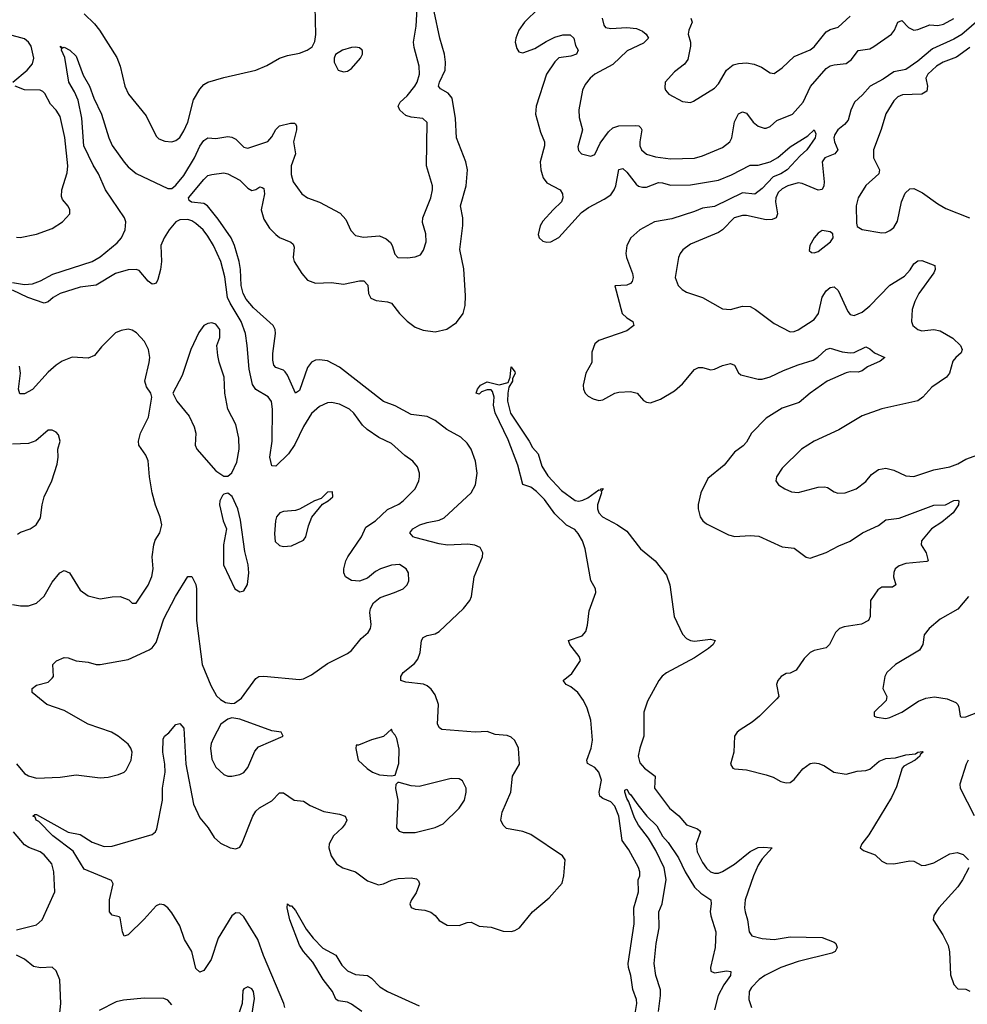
# Model space of a CAD drawing. Header units: inches. Extents: x 1694797 to 1849917, y 907313 to 1017959.
# Tile 392 of 656: x 1742886 to 1747638, y 972366 to 977303. Entities that reach past the tile are written whole.
import ezdxf

# ---------------------------------------------------------------- set-up
doc = ezdxf.new("R2010")
doc.units = ezdxf.units.IN
doc.header["$MEASUREMENT"] = 0
doc.layers.add('B7947', color=7, linetype='Continuous')

msp = doc.modelspace()

# ---------------------------------------------------------------- linework, layer by layer
at = {"layer": 'B7947', "color": 5}
for points, elevation in [([(1742850, 975984.9), (1742910, 975974.9), (1742950, 975979.1), (1742990, 975993.4), (1743052.6, 976027.4), (1743250, 976090.6), (1743290, 976114.8), (1743375.4, 976184.6), (1743397, 976210), (1743415.6, 976250), (1743418.4, 976290), (1743411.3, 976310), (1743316.8, 976450), (1743281.2, 976530), (1743254.4, 976574.4), (1743207.5, 976670), (1743197.3, 976810), (1743179.1, 976899.1), (1743162.1, 976942.1), (1743133.3, 976990), (1743113.1, 977113.1), (1743096.2, 977150), (1743098.6, 977158.6), (1743090, 977171), (1743102, 977162), (1743110, 977165.5), (1743138.4, 977150), (1743170, 977119.5), (1743205.2, 977025.2), (1743236.9, 976970), (1743258.3, 976910), (1743296.8, 976830), (1743333.9, 976710), (1743350, 976671.7), (1743410, 976588.6), (1743430, 976565.4), (1743470, 976531.6), (1743630, 976456.9), (1743650, 976457.3), (1743670, 976472.9), (1743710, 976522.4), (1743763.6, 976610), (1743790, 976669.1), (1743810, 976697.2), (1743830, 976711.2), (1743870, 976708), (1743930, 976717.1), (1743950, 976714.3), (1743970, 976703.6), (1744010, 976663.1), (1744030, 976659.6), (1744130, 976693.1), (1744150, 976714.9), (1744170, 976751.7), (1744189.4, 976770.6), (1744244.6, 976784.6), (1744264.2, 976784.2), (1744270, 976781.6), (1744275, 976770), (1744275.1, 976750), (1744259.5, 976690), (1744270.2, 976630), (1744247.9, 976570), (1744247.4, 976527.4), (1744257, 976490), (1744302, 976430), (1744330.3, 976410.3), (1744390, 976388.4), (1744493.2, 976333.2), (1744522, 976302), (1744546.7, 976246.7), (1744570, 976221.6), (1744610, 976212), (1744690, 976218.9), (1744723.6, 976203.6), (1744745.1, 976185.1), (1744754.9, 976170), (1744767.5, 976127.5), (1744782.8, 976110), (1744831.2, 976108.8), (1744870, 976114.4), (1744895.4, 976124.6), (1744912, 976148), (1744924.4, 976190), (1744923.5, 976230), (1744906.5, 976286.5), (1744908, 976310), (1744948.5, 976410), (1744956.8, 976450), (1744955.6, 976470), (1744925.7, 976570), (1744930, 976788), (1744907.3, 976807.3), (1744850, 976814.7), (1744823.4, 976823.4), (1744791.9, 976850), (1744784.5, 976870), (1744794.5, 976890), (1744830, 976922), (1744867.4, 976970), (1744879.5, 976990), (1744891.4, 977030), (1744888.9, 977070), (1744863.9, 977163.9), (1744861.1, 977190), (1744873.7, 977270), (1744880.7, 977390)], 640), ([(1744215.4, 972350), (1744211.3, 972370), (1744108.8, 972610), (1744080.2, 972690), (1744010, 972804.4), (1743990, 972822.6), (1743970, 972824), (1743950, 972809.6), (1743882.5, 972697.5), (1743846.9, 972590), (1743810, 972535.6), (1743790, 972526.6), (1743770, 972546), (1743749.8, 972630), (1743713.6, 972690), (1743690, 972758.7), (1743650, 972825.1), (1743630, 972849.6), (1743610, 972864.2), (1743590, 972868.2), (1743570, 972860.4), (1743510, 972792.6), (1743430, 972713.6), (1743410, 972707.3), (1743401.7, 972730), (1743390, 972799), (1743385.1, 972805.1), (1743350, 972812.3), (1743336.2, 972830), (1743336.2, 972890), (1743355.8, 972970), (1743347.1, 972987.1), (1743210, 973043.2), (1743154.1, 973134.1), (1743053, 973210), (1742983, 973283), (1742969.8, 973290), (1742963.5, 973303.5), (1742952.7, 973310), (1742962, 973318), (1742970, 973318), (1743129.6, 973229.6), (1743190, 973217.6), (1743250, 973178.5), (1743310, 973156.9), (1743350, 973158.2), (1743550, 973216.9), (1743566.9, 973230), (1743573.5, 973246.5), (1743602.6, 973390), (1743601.8, 973450), (1743616.4, 973530), (1743614.5, 973570), (1743603.5, 973630), (1743605.3, 973694.7), (1743612.7, 973710), (1743633.6, 973726.4), (1743670, 973768.4), (1743690, 973773.1), (1743710.2, 973750), (1743719.8, 973570), (1743758.4, 973370), (1743790, 973301.3), (1743831, 973251), (1743861.5, 973201.5), (1743893.9, 973173.9), (1743942, 973150), (1743970, 973145.5), (1743990, 973154), (1744000.4, 973170), (1744055.2, 973310), (1744070, 973334.5), (1744088.7, 973351.3), (1744150, 973386.4), (1744190, 973426.9), (1744210, 973426.4), (1744262.4, 973390), (1744310, 973384.7), (1744342.7, 973362.7), (1744411.9, 973331.9), (1744490, 973319.8), (1744519.3, 973310), (1744526.7, 973290), (1744517.7, 973270), (1744503.8, 973250), (1744459.7, 973210), (1744438.5, 973170), (1744436.9, 973150), (1744447.6, 973110), (1744474.4, 973070), (1744507.3, 973050), (1744570, 973030.3), (1744630, 972984.9), (1744685.7, 972965.7), (1744710, 972969.1), (1744751.5, 972988.5), (1744783.4, 972996.6), (1744850, 973000.2), (1744875.5, 972995.5), (1744885.8, 972985.8), (1744891.3, 972970), (1744874.7, 972925.3), (1744850.4, 972890), (1744843.1, 972870), (1744850, 972851), (1744870, 972843.1), (1744918, 972838), (1744948.5, 972828.5), (1744970, 972810.7), (1744990, 972785.5), (1745030, 972763.1), (1745090, 972761.1), (1745130, 972776.4), (1745150, 972777.1), (1745190, 972758), (1745250, 972752.7), (1745310, 972732.7), (1745350, 972730.4), (1745370, 972735.5), (1745392, 972750), (1745458.4, 972830), (1745540.8, 972899.2), (1745605.9, 972974.1), (1745614.7, 973010), (1745621.6, 973090), (1745607.6, 973110), (1745450, 973217.3), (1745410, 973232.4), (1745327.9, 973247.9), (1745310, 973264.5), (1745299.8, 973290), (1745306.2, 973330), (1745349, 973430), (1745357.5, 973510), (1745392.8, 973570), (1745387.1, 973650), (1745368.8, 973688.8), (1745350, 973704.7), (1745330, 973713.5), (1745270, 973719.2), (1745230, 973733.1), (1745170, 973729.8), (1745003.9, 973743.9), (1744992.1, 973752.1), (1744982, 973770), (1744985.9, 973870), (1744970, 973917.7), (1744950, 973946.4), (1744930, 973963.5), (1744910.6, 973970.6), (1744822, 973982), (1744797.2, 973990), (1744797.6, 974010), (1744809.7, 974030), (1744865.4, 974074.6), (1744882.8, 974097.2), (1744894.5, 974130), (1744901.4, 974190), (1744910, 974204.9), (1744930, 974215.8), (1744970, 974223.6), (1744990, 974236), (1745111.5, 974350), (1745143, 974390), (1745151.1, 974410), (1745165.1, 974510), (1745207.3, 974610), (1745208.3, 974630), (1745196.1, 974656.1), (1745168.8, 974668.8), (1745133.1, 974673.1), (1745031.4, 974668.6), (1744990, 974674.3), (1744867.1, 974707.1), (1744859.6, 974710), (1744842.4, 974730), (1744857.7, 974750), (1744893, 974770), (1744930, 974782.5), (1744990, 974793.5), (1745014.7, 974805.3), (1745150.8, 974930), (1745172.7, 974970), (1745179.8, 975030), (1745171.4, 975090), (1745149.9, 975149.9), (1745130, 975179.8), (1745097.7, 975210), (1745028.6, 975248.6), (1744970, 975293.5), (1744930, 975312.9), (1744850, 975323.2), (1744770, 975367.4), (1744710, 975389.2), (1744490, 975561.1), (1744430, 975592.2), (1744390, 975598.1), (1744370, 975596), (1744350, 975586.2), (1744330, 975558.3), (1744290, 975444.4), (1744270, 975429.7), (1744230, 975521), (1744217.9, 975537.9), (1744210, 975545.8), (1744170, 975558.7), (1744161.1, 975570), (1744155.6, 975595.6), (1744155.3, 975630), (1744169.1, 975730), (1744166.8, 975750), (1744157.3, 975770), (1744058.3, 975858.3), (1744022.5, 975902.5), (1744007.1, 975930), (1743996.8, 975970), (1743993.8, 976050), (1743987.3, 976090), (1743964, 976170), (1743946.4, 976210), (1743882.5, 976302.5), (1743829, 976369), (1743810, 976381.3), (1743748.6, 976388.6), (1743736.2, 976396.2), (1743733.6, 976410), (1743810, 976501.5), (1743830, 976521), (1743850, 976526.3), (1743910, 976535.9), (1743930, 976530.8), (1743990, 976498.1), (1744030, 976458), (1744050, 976446.6), (1744070, 976451.9), (1744090, 976464.4), (1744101.7, 976461.7), (1744110, 976457.1), (1744114.3, 976430), (1744097.2, 976350), (1744110, 976303.2), (1744138.3, 976258.3), (1744170, 976225.5), (1744190, 976210.2), (1744246.8, 976186.8), (1744257.2, 976177.2), (1744262.7, 976162.7), (1744256.9, 976110), (1744262.2, 976090), (1744300.7, 976030), (1744330, 975996.5), (1744370, 975981.4), (1744450, 975985.4), (1744510, 975977.7), (1744590, 975993.2), (1744612.8, 975992.8), (1744631.4, 975971.4), (1744634.9, 975930), (1744646.6, 975906.6), (1744674.5, 975894.5), (1744730, 975888.2), (1744750, 975881.5), (1744790.2, 975830), (1744830, 975791.5), (1744870, 975760.8), (1744910, 975746.4), (1744970, 975738), (1745028.8, 975751.2), (1745076.1, 975783.9), (1745109.8, 975830), (1745120.7, 975870), (1745121.7, 975918.3), (1745113.1, 976053.1), (1745092.7, 976150), (1745109.3, 976270.7), (1745108.7, 976310), (1745097.5, 976370), (1745125.3, 976470), (1745132, 976550), (1745122.8, 976590), (1745077.1, 976710), (1745072.1, 976807.9), (1745054.8, 976910), (1745035.4, 976935.4), (1744996.2, 976956.2), (1744986.1, 976970), (1744991.2, 976990), (1745019.6, 977050), (1745021.5, 977090), (1745016.1, 977130), (1744992.6, 977210), (1744964.1, 977344.1)], 620), ([(1743210, 977332.2), (1743261.6, 977281.6), (1743287, 977250), (1743373.5, 977113.5), (1743390.2, 977070.2), (1743414, 976970), (1743431.8, 976930), (1743521.4, 976821.4), (1743570, 976718.8), (1743584.9, 976704.9), (1743613.7, 976693.7), (1743650, 976690.3), (1743670, 976696.5), (1743690, 976713.1), (1743710, 976745.7), (1743728.9, 976790), (1743758.6, 976901.4), (1743790, 976954.9), (1743810, 976978.4), (1743830, 976990.4), (1743910, 977012.7), (1744070, 977050.4), (1744125.9, 977074.1), (1744190, 977110.4), (1744230, 977123.8), (1744290, 977135.5), (1744328.7, 977150), (1744352.3, 977167.7), (1744365.6, 977194.4), (1744371.9, 977228.1), (1744367.6, 977370)], 660), ([(1745490, 977360.3), (1745418.1, 977290), (1745390.1, 977250), (1745375, 977210), (1745371, 977190), (1745378.5, 977158.5), (1745390, 977142), (1745410, 977136.9), (1745470, 977158.4), (1745525.8, 977194.2), (1745570, 977216.2), (1745610, 977226.5), (1745646.6, 977226.6), (1745665.6, 977210), (1745673, 977173), (1745686.9, 977150), (1745678.4, 977130), (1745650, 977120.7), (1745590, 977112.1), (1745570, 977091.6), (1745528, 977030), (1745476, 976870), (1745473.5, 976830), (1745498.4, 976738.4), (1745517.3, 976690), (1745517.2, 976670), (1745497, 976590), (1745499.5, 976550), (1745506.1, 976526.1), (1745511.8, 976510), (1745530, 976484.9), (1745596, 976450), (1745608, 976430), (1745610.2, 976410), (1745603.6, 976390), (1745560.7, 976350), (1745510, 976292.6), (1745495.8, 976270), (1745486.3, 976226.3), (1745490.5, 976210), (1745510, 976192.7), (1745530, 976187), (1745550, 976188.9), (1745590, 976210.3), (1745703.8, 976336.2), (1745738.5, 976361.5), (1745817.6, 976402.4), (1745850, 976425.3), (1745867.6, 976450), (1745875.3, 976470), (1745890, 976552.7), (1745910, 976556.1), (1745930, 976538.2), (1745977.7, 976477.7), (1745990, 976467.6), (1746010, 976462.5), (1746030, 976463.7), (1746090, 976487.5), (1746110, 976485.8), (1746150, 976472.7), (1746250, 976474.7), (1746390, 976498.9), (1746455.6, 976524.4), (1746550, 976573.8), (1746590, 976573), (1746649.9, 976590.1), (1746687.3, 976612.7), (1746750, 976665.7), (1746838.7, 976721.3), (1746870.4, 976750), (1746878.9, 976730), (1746875.4, 976710), (1746833.5, 976650), (1746799.7, 976620.3), (1746734.3, 976550), (1746703.6, 976530), (1746664.9, 976515.1), (1746610, 976457.2), (1746572, 976428), (1746510, 976434.9), (1746370, 976366.5), (1746310, 976358.5), (1746270, 976340.8), (1746155.7, 976304.3), (1746070, 976289.5), (1745996.3, 976250), (1745951.6, 976210), (1745930.2, 976170), (1745925.5, 976130), (1745928.3, 976110), (1745959.4, 976030), (1745962.3, 976010), (1745958.3, 975990), (1745950, 975979.7), (1745930, 975972), (1745871, 975969), (1745908.1, 975830), (1745930, 975807.9), (1745961.6, 975790), (1745965.3, 975770), (1745930, 975742.9), (1745790, 975694.2), (1745770, 975677.6), (1745755.3, 975635.3), (1745755.6, 975584.4), (1745724.9, 975530), (1745712, 975470), (1745714, 975450), (1745721.6, 975430), (1745736.1, 975416.1), (1745761.8, 975401.8), (1745790, 975393.7), (1745810, 975397.6), (1745870, 975430.3), (1745890, 975435.6), (1745950, 975438.5), (1745983, 975430), (1746013.6, 975393.6), (1746030, 975384.6), (1746050, 975382.3), (1746100.4, 975399.6), (1746170, 975441.8), (1746210, 975476.5), (1746270, 975548.9), (1746290, 975558.9), (1746310, 975559.5), (1746352.1, 975547.9), (1746370, 975550.3), (1746410, 975568.9), (1746450, 975578.7), (1746471.2, 975571.2), (1746491.5, 975531.5), (1746502.2, 975522.2), (1746590, 975501), (1746610, 975500.5), (1746650, 975511.5), (1746715.8, 975544.2), (1746790, 975572.8), (1746864.9, 975595.1), (1746888.9, 975611.1), (1746930, 975649.1), (1746950, 975655.9), (1747010, 975636.8), (1747050, 975632.3), (1747070, 975633.8), (1747130, 975663.1), (1747150, 975653), (1747173.2, 975633.2), (1747224, 975610), (1747201.6, 975590), (1747137.7, 975562.3), (1747110, 975542.7), (1747090, 975536.1), (1747050, 975536.5), (1747030, 975531.7), (1746936.1, 975490), (1746850.3, 975430), (1746795.7, 975384.3), (1746710, 975354.7), (1746630, 975305.1), (1746555.5, 975230), (1746530, 975185.4), (1746513.8, 975166.2), (1746470, 975135.1), (1746419.6, 975070), (1746337.5, 975002.5), (1746302, 974930), (1746288.2, 974871.8), (1746287.9, 974850), (1746298.9, 974810), (1746312, 974790), (1746330, 974774.6), (1746440.4, 974720.4), (1746472.1, 974712.1), (1746550, 974716.3), (1746593.2, 974713.2), (1746710, 974660.2), (1746770, 974653.4), (1746830, 974608.5), (1746850, 974603.1), (1746930, 974631.1), (1746994.4, 974665.6), (1747050, 974687.8), (1747112.8, 974730), (1747193.4, 974766.6), (1747230, 974794.5), (1747296.2, 974803.8), (1747470, 974869.1), (1747528.8, 974871.2), (1747570, 974891.4), (1747590, 974894), (1747596.3, 974890), (1747593.8, 974870), (1747566.3, 974830), (1747510, 974783.7), (1747458, 974750), (1747409, 974690), (1747406.7, 974670), (1747432.2, 974630), (1747442, 974590), (1747434.4, 974585.6), (1747330, 974576), (1747295.5, 974564.5), (1747276, 974550), (1747268.8, 974531.2), (1747268.7, 974510), (1747279.5, 974470), (1747262.6, 974457.4), (1747210, 974457.2), (1747190, 974444.2), (1747153.4, 974390), (1747150.2, 974310), (1747142.6, 974290), (1747107.2, 974272.8), (1747021.1, 974258.9), (1746996.4, 974250), (1746977.7, 974230), (1746947.1, 974170), (1746930, 974152.9), (1746870, 974139.7), (1746850.2, 974129.8), (1746820, 974100), (1746779.2, 974040.8), (1746750, 974026), (1746730, 974025.1), (1746704.4, 974010), (1746688.5, 973990), (1746681.1, 973970), (1746692.2, 973910), (1746682.7, 973897.3), (1746596.4, 973810), (1746559.5, 973780.5), (1746498.3, 973741.7), (1746484, 973730), (1746470.5, 973710), (1746467.4, 973630), (1746450.6, 973570), (1746462.8, 973550), (1746470, 973546.7), (1746530, 973541.1), (1746630, 973516), (1746665.1, 973505.1), (1746703, 973483), (1746730, 973475.8), (1746750, 973478.4), (1746770, 973492.4), (1746813.4, 973546.6), (1746850, 973572.9), (1746870, 973576.9), (1746893.8, 973573.8), (1746921.2, 973561.2), (1746969.2, 973529.2), (1747030, 973519.7), (1747085.5, 973534.5), (1747130, 973538), (1747150, 973544.9), (1747195.7, 973584.3), (1747230, 973599.2), (1747278, 973602), (1747330, 973616.5), (1747378.3, 973621.7), (1747390, 973630.3), (1747413.2, 973633.2), (1747416, 973630), (1747401.1, 973618.9), (1747400.5, 973610), (1747375.8, 973590), (1747319.9, 973560.1), (1747311.6, 973550), (1747283.5, 973456.5), (1747257.7, 973402.3), (1747143.8, 973216.2), (1747108.7, 973170), (1747100.7, 973150), (1747116.7, 973136.7), (1747175.8, 973115.8), (1747210, 973083.8), (1747232, 973072), (1747270, 973070.3), (1747350, 973086), (1747370, 973083.6), (1747410, 973062.3), (1747430, 973063.5), (1747470, 973075.3), (1747550, 973119.6), (1747587, 973127), (1747616.8, 973116.8), (1747644.1, 973090)], 620), ([(1745806.9, 977310), (1745815.3, 977275.3), (1745824.1, 977264.1), (1745850, 977259.3), (1745930, 977263.8), (1745979.1, 977259.1), (1746010, 977245.9), (1746028.1, 977230), (1746039.6, 977210), (1746014.7, 977185.3), (1745932.6, 977147.4), (1745860.9, 977079.1), (1745770.3, 977030), (1745746.7, 977010), (1745722.6, 976977.4), (1745708.7, 976950), (1745690.4, 976850.4), (1745692.4, 976812.4), (1745708.7, 976750), (1745685.7, 976665.7), (1745687.7, 976647.7), (1745704, 976630), (1745750, 976618), (1745770, 976627.7), (1745796.3, 976683.7), (1745838.4, 976741.6), (1745859.9, 976760.1), (1745890, 976770.1), (1745972.5, 976772.5), (1745991, 976771), (1746001.4, 976761.4), (1746005.2, 976750), (1745995.5, 976690), (1745996.5, 976670), (1746004.7, 976650), (1746030, 976628.1), (1746075.1, 976615.1), (1746150, 976606.2), (1746270, 976609.2), (1746310, 976620.2), (1746410, 976661.8), (1746446.6, 976690), (1746457.4, 976710), (1746470, 976790.4), (1746490, 976830.3), (1746510, 976840.9), (1746530, 976834.9), (1746564.4, 976790), (1746588.9, 976770), (1746619.3, 976759.3), (1746630, 976758.9), (1746650, 976767.8), (1746682.9, 976797.1), (1746761.5, 976830), (1746814.2, 976890), (1746851.6, 976968.4), (1746930, 977057.6), (1746950, 977070.9), (1746970, 977076.3), (1747030, 977083.5), (1747057.2, 977102.8), (1747090, 977148.2), (1747150, 977157.2), (1747170, 977169.4), (1747258.2, 977230), (1747272.1, 977250), (1747290, 977290.5), (1747310, 977299.3), (1747343.8, 977263.8), (1747370, 977250.9), (1747390, 977253.9), (1747450, 977277.3), (1747490, 977274.5), (1747519.1, 977280.9), (1747570.7, 977309.3)], 640), ([(1746251.5, 977311.5), (1746258.2, 977290), (1746241.3, 977250), (1746237.7, 977230), (1746249.3, 977190), (1746249.3, 977170), (1746236.1, 977103.9), (1746220.6, 977079.4), (1746170, 977040.9), (1746123.8, 976990), (1746121.7, 976961.7), (1746125.5, 976950), (1746142, 976930), (1746210, 976892.7), (1746250, 976888), (1746265.8, 976894.2), (1746370, 976959.3), (1746390, 976982), (1746431.1, 977050), (1746463.9, 977076.1), (1746490, 977083.9), (1746530, 977087.1), (1746570, 977079.7), (1746605.8, 977065.8), (1746650, 977037.1), (1746670, 977033), (1746710, 977061.1), (1746770, 977118.3), (1746850, 977151.7), (1746870, 977167.4), (1746930, 977242.4), (1746950, 977254), (1746990, 977265.2), (1747050, 977320.2)], 660), ([(1747707.1, 977312.9), (1747610, 977228.8), (1747570, 977205.6), (1747462.7, 977157.3), (1747390, 977095.3), (1747330, 977053.8), (1747270, 977042.3), (1747215.3, 977004.7), (1747150.1, 976970), (1747113.1, 976926.9), (1747072.2, 976890), (1747053.9, 976850), (1747041.1, 976798.9), (1747022.7, 976777.3), (1746988.7, 976750), (1746973.4, 976726.6), (1746968.4, 976710), (1746971.5, 976690), (1746989.2, 976650), (1746973.4, 976630), (1746924.4, 976610), (1746910.2, 976590), (1746919.5, 976490), (1746918.1, 976470), (1746910, 976451.2), (1746890, 976448.6), (1746810, 976482.2), (1746790, 976484.6), (1746738.9, 976470), (1746710, 976455.2), (1746690, 976436.1), (1746677.7, 976410), (1746676.3, 976390), (1746686.8, 976330), (1746679, 976310), (1746659.1, 976300.9), (1746630, 976299.2), (1746530, 976321.4), (1746510, 976320.8), (1746468.5, 976310), (1746410.4, 976250), (1746390, 976236.3), (1746250, 976176.9), (1746211.3, 976148.7), (1746197.6, 976130), (1746190.3, 976110), (1746173.7, 976010), (1746188.7, 975970), (1746208.4, 975950), (1746230, 975936.5), (1746310, 975910.3), (1746410, 975852.7), (1746450, 975850.3), (1746510, 975867.2), (1746550, 975864.2), (1746576.4, 975850), (1746670, 975780.4), (1746750, 975738), (1746770, 975739.5), (1746790, 975747.2), (1746870, 975799), (1746891.8, 975830), (1746910, 975912.4), (1746930, 975943.7), (1746950, 975959.5), (1746970, 975963.1), (1746990, 975944.9), (1747039.7, 975839.7), (1747050, 975824.9), (1747070, 975820.3), (1747110, 975836.9), (1747150, 975867.8), (1747250, 975972.2), (1747322.6, 976017.4), (1747351.5, 976048.5), (1747370, 976079.5), (1747390, 976094), (1747410, 976095.3), (1747474.9, 976070), (1747477, 976050), (1747470, 976033.2), (1747395.5, 975930), (1747375.2, 975890), (1747360.9, 975850), (1747358.7, 975790), (1747364.4, 975770), (1747389.3, 975749.3), (1747410, 975743.6), (1747470, 975750.2), (1747502.3, 975742.3), (1747565.8, 975705.8), (1747604.4, 975670), (1747613, 975650), (1747607, 975633), (1747580.4, 975610), (1747565.5, 975590), (1747548, 975530), (1747533.4, 975510), (1747460.2, 975459.8), (1747415.8, 975410), (1747390, 975392.6), (1747210, 975351), (1747110, 975316.9), (1746993, 975247), (1746870.4, 975190), (1746806.4, 975150), (1746710, 975054.5), (1746682, 975010), (1746677.3, 974990), (1746690.8, 974970), (1746722.8, 974950), (1746756.2, 974936.2), (1746790, 974932), (1746890, 974959.3), (1746921.4, 974961.4), (1746937.5, 974957.5), (1746970, 974934.8), (1746988.1, 974928.1), (1747026, 974930), (1747081.2, 974950), (1747130, 974987.7), (1747158, 975022), (1747192.1, 975047.9), (1747230, 975054.8), (1747270, 975044), (1747330, 975016.3), (1747370, 975012.7), (1747470, 975046.2), (1747550, 975060.2), (1747590, 975076), (1747630, 975098.9), (1747710, 975127.6)], 640), ([(1742852.8, 976990), (1742924, 977050), (1742950, 977082.3), (1742958.1, 977110), (1742943.4, 977170), (1742930.4, 977190.4), (1742910, 977206.3), (1742830, 977229.2)], 660), ([(1747650, 977163.4), (1747584.2, 977115.8), (1747517, 977090), (1747483.6, 977070), (1747439.7, 977030), (1747430.2, 977010), (1747439, 976970), (1747435.2, 976944.8), (1747409.6, 976930.4), (1747313.1, 976926.9), (1747290, 976916.4), (1747270, 976896.9), (1747229.4, 976830.6), (1747206.9, 976753.1), (1747167.9, 976650), (1747168.2, 976610), (1747196.9, 976550), (1747194.9, 976530), (1747128.4, 976471.6), (1747090.4, 976410), (1747081.1, 976370), (1747082, 976282), (1747086.4, 976266.4), (1747110.5, 976250.5), (1747210, 976234.9), (1747230, 976235.5), (1747250, 976245.5), (1747270, 976260.5), (1747287.5, 976292.5), (1747308.1, 976390), (1747326.8, 976433.2), (1747350, 976455.6), (1747370, 976457.3), (1747414.1, 976434.1), (1747490, 976379.5), (1747530, 976356.5), (1747648.8, 976308.8)], 660), ([(1742870, 976212.2), (1742889.6, 976210.4), (1742970, 976227.7), (1743050, 976255.5), (1743101.2, 976290), (1743137.2, 976330), (1743137.2, 976350), (1743130, 976368), (1743100.9, 976400.9), (1743096.5, 976416.5), (1743098, 976450), (1743125.3, 976534.7), (1743128.7, 976570), (1743112.3, 976712.3), (1743090, 976818.4), (1743070, 976849.6), (1743040.2, 976880.2), (1743013, 976933), (1743002.7, 976942.7), (1742988.9, 976948.9), (1742910, 976950.6), (1742863.6, 976970)], 660), ([(1742870.9, 973570.9), (1742910, 973523.6), (1742930, 973511.3), (1742970, 973500.2), (1743090, 973504.4), (1743170, 973517.1), (1743290, 973501.3), (1743330, 973504.9), (1743382.4, 973517.6), (1743409.7, 973530.3), (1743419.7, 973540.3), (1743445.1, 973590), (1743450.8, 973630), (1743444, 973650), (1743429.7, 973670), (1743381, 973710), (1743346.3, 973730), (1743230.5, 973770.5), (1743110, 973838.6), (1743022.4, 973870), (1742949.2, 973930), (1742949.2, 973950), (1742970, 973966.8), (1743030, 973981), (1743050, 974001), (1743056, 974010), (1743052.3, 974070), (1743071.3, 974088.7), (1743110, 974104.4), (1743130, 974103.8), (1743170, 974088.4), (1743230, 974082), (1743270, 974070.3), (1743290, 974069.1), (1743430, 974095.2), (1743536.5, 974143.5), (1743550, 974152.9), (1743570, 974180.3), (1743610, 974298), (1743668.1, 974410), (1743730, 974510.6), (1743750, 974510.5), (1743770, 974470.5), (1743773.2, 974450), (1743773, 974290), (1743802, 974070), (1743844.3, 973964.3), (1743873.1, 973913.1), (1743893.7, 973893.7), (1743919, 973879), (1743950, 973874), (1743963.3, 973876.7), (1743999.5, 973900.5), (1744070, 973999.1), (1744085.2, 974010), (1744110, 974012), (1744290, 973994.4), (1744310, 973997.6), (1744350, 974018.4), (1744430, 974074.4), (1744530, 974125.5), (1744550, 974140.5), (1744599.3, 974200.7), (1744633.6, 974230), (1744645.6, 974250), (1744649.6, 974270), (1744642, 974330), (1744646.3, 974350), (1744661, 974379), (1744694.2, 974405.8), (1744766, 974430), (1744809.3, 974450), (1744829.5, 974470), (1744837.6, 974490), (1744835.6, 974530), (1744823.7, 974550), (1744790.9, 974570.9), (1744750, 974568), (1744696.3, 974550), (1744670, 974536.8), (1744630, 974503.5), (1744590, 974487.4), (1744550.9, 974490.9), (1744519.5, 974510), (1744511.3, 974530), (1744512.4, 974550), (1744521.4, 974590), (1744531.9, 974610), (1744599.8, 974710), (1744622.2, 974757.8), (1744670, 974790.2), (1744730, 974846.7), (1744786.8, 974873.2), (1744809.7, 974890), (1744869.6, 974950), (1744887.8, 974990), (1744891.5, 975010), (1744891.5, 975030), (1744880.5, 975060.5), (1744858, 975090), (1744818, 975118), (1744750, 975177.4), (1744687.6, 975207.6), (1744628.5, 975248.5), (1744606.2, 975270), (1744562.3, 975330), (1744540.5, 975350), (1744490, 975375.3), (1744450, 975383.5), (1744430, 975381.5), (1744390, 975362.7), (1744350, 975328.5), (1744310, 975263.1), (1744266.6, 975173.4), (1744234.2, 975125.8), (1744170, 975064.7), (1744150, 975065.2), (1744141.3, 975110), (1744152.6, 975190), (1744153.3, 975350), (1744148.4, 975388.4), (1744131.6, 975411.6), (1744070, 975448.1), (1744053.4, 975473.4), (1744036.4, 975550), (1744027.9, 975670), (1744017.9, 975730), (1743997.1, 975790), (1743941.4, 975881.4), (1743928.7, 975910), (1743914.5, 976014.5), (1743894.7, 976090), (1743857.5, 976170), (1743830, 976217.3), (1743805.8, 976250), (1743770, 976281.8), (1743750, 976295.2), (1743730, 976301.5), (1743690, 976298.7), (1743670, 976289.8), (1743635.7, 976250), (1743611.6, 976210), (1743594.3, 976170), (1743597.1, 976090), (1743592.7, 976050), (1743579.2, 976000.8), (1743570, 975982), (1743561.3, 975978.7), (1743550, 975976.3), (1743530, 975991.2), (1743484.8, 976044.8), (1743470, 976050.6), (1743430, 976049.2), (1743367.7, 976030), (1743270, 975971.2), (1743190, 975962.5), (1743089.6, 975930.4), (1743053.8, 975910), (1743030, 975888.5), (1743010, 975881.4), (1742927.8, 975910), (1742850, 975947.1)], 640), ([(1742850, 974370.2), (1742890, 974364.4), (1742930, 974364.7), (1742970, 974377.7), (1743010, 974412), (1743050, 974482.4), (1743088, 974530), (1743110, 974540.3), (1743135.8, 974530), (1743190, 974442.4), (1743230, 974414), (1743290, 974398.7), (1743350, 974408.7), (1743390.3, 974410.3), (1743434.4, 974394.4), (1743450, 974378), (1743470, 974378), (1743530, 974468.2), (1743549.8, 974510.2), (1743556.2, 974550), (1743550.6, 974610), (1743558.5, 974670), (1743566.4, 974693.6), (1743590, 974730.6), (1743598.5, 974770), (1743590.8, 974809.2), (1743567.9, 974867.9), (1743551.1, 974930), (1743537.3, 975010), (1743530.9, 975090.9), (1743519.2, 975119.2), (1743484.5, 975170), (1743482.9, 975190), (1743491.8, 975230), (1743532, 975310), (1743549, 975410), (1743544, 975430), (1743522.5, 975462.5), (1743514.5, 975490), (1743536.2, 975583.8), (1743538.3, 975610), (1743532.3, 975650), (1743512.4, 975690), (1743473, 975733), (1743450, 975746.3), (1743430, 975751.5), (1743394.7, 975745.3), (1743367.6, 975732.4), (1743296.9, 975663.1), (1743261.5, 975618.5), (1743230, 975605.7), (1743150, 975611.1), (1743099.1, 975590), (1743070, 975571.2), (1743030, 975535.1), (1742950, 975448.5), (1742910, 975426.6), (1742887.2, 975427.2), (1742880.7, 975450), (1742889.8, 975530), (1742885.8, 975565.8)], 660), ([(1745968.4, 972290), (1745980.9, 972370), (1745979.8, 972390), (1745960.8, 972440.8), (1745951.5, 972510), (1745938.5, 972550), (1745937, 972570), (1745967.4, 972770), (1745965.9, 972850), (1745989.8, 972930), (1745987.1, 972990), (1745995.3, 973010), (1745995.9, 973030), (1745990, 973051.8), (1745941.1, 973141.1), (1745907.3, 973187.3), (1745890, 973309.6), (1745870, 973359), (1745850, 973380.5), (1745810, 973398.4), (1745795.9, 973410), (1745792.2, 973430), (1745803.7, 973490), (1745790.4, 973530), (1745770, 973552.7), (1745734.1, 973574.1), (1745729.9, 973590), (1745752.6, 973650), (1745758.4, 973690), (1745750.9, 973790.9), (1745731.2, 973850), (1745713.1, 973890), (1745684.9, 973930), (1745650, 973958), (1745627, 973970), (1745611.8, 973990), (1745654.6, 974025.4), (1745699.2, 974090), (1745691.7, 974110), (1745645, 974170), (1745638.7, 974190), (1745706, 974214), (1745725, 974235), (1745733.1, 974266.9), (1745741.3, 974338.7), (1745775.3, 974430), (1745774.3, 974450), (1745750, 974491.8), (1745721.8, 974650), (1745708.9, 974690), (1745687.4, 974727.4), (1745670, 974746.5), (1745628.6, 974768.6), (1745570, 974826.1), (1745517.2, 974897.2), (1745477.2, 974937.2), (1745450, 974958.3), (1745410, 974971.8), (1745383.6, 975070), (1745335.9, 975195.9), (1745270, 975332), (1745261.8, 975370), (1745265.4, 975410), (1745258, 975438), (1745250, 975447), (1745230, 975447.3), (1745202.5, 975437.5), (1745190, 975425.1), (1745175.3, 975430), (1745181.2, 975450), (1745197.2, 975470), (1745230, 975486.8), (1745290, 975472.2), (1745336.6, 975483.4), (1745346.6, 975510), (1745350, 975562), (1745370, 975538), (1745371.2, 975530), (1745358, 975502), (1745358, 975490), (1745339.3, 975460.7), (1745333.5, 975430), (1745332.7, 975390), (1745346.7, 975330), (1745441.7, 975190), (1745458.2, 975158.2), (1745486, 975126), (1745505, 975065), (1745535.2, 975015.2), (1745603, 974943), (1745671.4, 974891.4), (1745690, 974888.6), (1745710, 974893.8), (1745734.7, 974905.3), (1745790, 974946.4), (1745796.5, 974943.5), (1745802, 974950), (1745811.8, 974951.8), (1745802, 974938), (1745803.7, 974930), (1745782.9, 974870), (1745782.9, 974850), (1745790.2, 974830), (1745809.6, 974809.6), (1745884.2, 974770), (1745930, 974738.2), (1745999.8, 974650), (1746073.2, 974590), (1746130, 974517.3), (1746146.3, 974470), (1746167.9, 974310), (1746210, 974221.3), (1746230, 974200.9), (1746250, 974189.3), (1746270, 974186.2), (1746350, 974197.1), (1746372.9, 974190), (1746363.7, 974170), (1746339.6, 974150), (1746270, 974102.8), (1746130, 974028.4), (1746108, 974012), (1746090.6, 973989.4), (1746034.3, 973885.7), (1746016.6, 973830), (1746016.4, 973710), (1745995.2, 973650), (1745988.4, 973610), (1745996.2, 973576.2), (1746020.2, 973550), (1746072.4, 973510), (1746069.6, 973450), (1746144.2, 973350), (1746191.7, 973311.7), (1746230, 973265.1), (1746285.9, 973245.9), (1746296.3, 973236.3), (1746300.2, 973230), (1746278.9, 973170), (1746283.3, 973130), (1746310, 973077.3), (1746330, 973049.1), (1746350, 973030.2), (1746370, 973023.5), (1746390, 973023.7), (1746410, 973031.6), (1746470.9, 973069.1), (1746548.5, 973131.5), (1746590, 973151.7), (1746614.3, 973154.3), (1746658.8, 973150), (1746610, 973095.3), (1746590, 973063.1), (1746565.4, 973010), (1746524.9, 972890), (1746520.9, 972850), (1746524, 972830), (1746535.2, 972790), (1746544.2, 972730), (1746558, 972710), (1746610, 972695.2), (1746670, 972690.2), (1746750, 972703.5), (1746910, 972701.1), (1746970, 972677.6), (1746978, 972670), (1746985.2, 972650), (1746976, 972630), (1746958.2, 972621.8), (1746790, 972580.5), (1746702.3, 972550), (1746622.4, 972510), (1746595, 972490), (1746555.5, 972450), (1746543.9, 972430), (1746541.8, 972390), (1746556.2, 972350)], 580), ([(1742875.9, 974724.1), (1742890, 974733.4), (1742939, 974750), (1742969.2, 974770), (1742990, 974806), (1742998.9, 974870), (1743009.7, 974910), (1743047.3, 974990), (1743074.2, 975074.2), (1743079.5, 975110), (1743078, 975150), (1743089.3, 975190), (1743080.9, 975220.9), (1743070, 975234), (1743050, 975245.2), (1743030, 975244), (1742968, 975192), (1742930, 975178), (1742850, 975174)], 680), ([(1747643.8, 974410), (1747590, 974347.3), (1747502.4, 974297.6), (1747447.3, 974250), (1747421.3, 974218.7), (1747414.9, 974170), (1747397.7, 974142.3), (1747277.3, 974070), (1747234.8, 974030), (1747224.9, 974010), (1747214, 973950), (1747234.8, 973910), (1747231, 973890), (1747170.7, 973830), (1747171.3, 973810), (1747185.1, 973805.1), (1747230, 973799.5), (1747250, 973803.7), (1747310, 973830.5), (1747393.3, 973886.7), (1747430, 973900.2), (1747472.9, 973907.1), (1747537.8, 973897.8), (1747579.8, 973879.8), (1747590.3, 973870), (1747595.6, 973855.6), (1747602, 973810), (1747606.4, 973806.4), (1747630, 973806.9), (1747690, 973831.3)], 640), ([(1747642.6, 973590), (1747632.2, 973570), (1747600.7, 973470), (1747602.8, 973450), (1747672.1, 973312.1)], 640), ([(1746089.5, 972330), (1746100.4, 972410), (1746098.8, 972438.8), (1746075.7, 972510), (1746067.3, 972570), (1746077.7, 972670), (1746092.5, 972750), (1746090.8, 972829.2), (1746107.2, 972870), (1746127.8, 972992.2), (1746118, 973050), (1746076.3, 973136.3), (1746039.2, 973199.2), (1745990, 973264.5), (1745970, 973301.7), (1745941.6, 973381.6), (1745930, 973397), (1745920.5, 973430), (1745921, 973439), (1745930, 973444.9), (1745942.2, 973422.2), (1745950, 973417.6), (1745985.9, 973365.9), (1746031.7, 973310), (1746080.5, 973260.5), (1746109.5, 973209.5), (1746137.3, 973177.3), (1746190, 973100.8), (1746223.6, 973030), (1746270, 972952.7), (1746302.3, 972922.3), (1746351.8, 972890), (1746354, 972870), (1746348.5, 972831.5), (1746351.4, 972810), (1746377.2, 972730), (1746373.6, 972650), (1746350.2, 972550.2), (1746351.8, 972531.8), (1746370, 972523.6), (1746430, 972534.5), (1746453, 972530), (1746450.2, 972510), (1746416.6, 972463.4), (1746389.5, 972410), (1746370, 972338.7)], 560), ([(1742870, 972739.6), (1742970, 972764.6), (1742999.6, 972790), (1743062.9, 972930), (1743058, 973030), (1743047.1, 973070), (1743010, 973116.1), (1742989.6, 973130), (1742932.5, 973152.5), (1742910, 973166), (1742855.1, 973230)], 640), ([(1747645.4, 973050), (1747614.6, 972990), (1747590, 972955), (1747494.4, 972850), (1747470.5, 972810.5), (1747466.3, 972790), (1747514.5, 972714.5), (1747541.3, 972661.3), (1747549.1, 972629.1), (1747553.4, 972513.4), (1747570, 972464.7), (1747590, 972442.8), (1747630, 972441), (1747650, 972431.3)], 620), ([(1744601.6, 972330), (1744550, 972366.2), (1744530, 972376.7), (1744483.8, 972383.8), (1744471.5, 972391.5), (1744455, 972430), (1744407.7, 972490), (1744357.1, 972577.1), (1744310, 972631.2), (1744290, 972662.5), (1744241.5, 972790), (1744226.9, 972850), (1744229.7, 972870.3), (1744240.2, 972860.2), (1744250, 972858.9), (1744270, 972835.6), (1744322.4, 972742.4), (1744357.8, 972697.8), (1744407, 972647), (1744472, 972612), (1744501.4, 972561.4), (1744530, 972533.4), (1744570, 972514.8), (1744630.1, 972510.1), (1744650, 972497.7), (1744693.1, 972453.1), (1744731.4, 972430), (1744890, 972358.3)], 580), ([(1743081.1, 972258.9), (1743092.3, 972370), (1743087.9, 972487.9), (1743070, 972534), (1743050, 972551.8), (1742990, 972548.2), (1742954.9, 972554.9), (1742910, 972592), (1742870, 972611.6)], 640), ([(1744051.1, 972310), (1744064.4, 972395.6), (1744058.3, 972430), (1744050, 972442.9), (1744030, 972453.3), (1744010, 972442.7), (1744005.4, 972434.6), (1744001.6, 972370), (1743974.9, 972290)], 640), ([(1743650, 972362.9), (1743630, 972386), (1743610, 972395.1), (1743510, 972397), (1743406.8, 972386.8), (1743370, 972378.4), (1743285.1, 972334.9)], 640)]:
    msp.add_lwpolyline(points, dxfattribs=dict(at, elevation=elevation))
for points, elevation in [([(1744570, 977166), (1744550, 977163.7), (1744504.7, 977150), (1744470.7, 977129.3), (1744462.8, 977110), (1744464, 977090), (1744482.8, 977050), (1744510, 977042), (1744530, 977044.9), (1744550, 977058.8), (1744595.1, 977110), (1744605.2, 977130), (1744604.7, 977144.7), (1744604, 977150), (1744590, 977161.2)], 660), ([(1746910, 976246), (1746890, 976232.7), (1746870.8, 976210), (1746848, 976170), (1746845.2, 976145.2), (1746856, 976136), (1746870, 976134.8), (1746890, 976140.5), (1746952.3, 976190), (1746965.2, 976210), (1746964, 976230), (1746950, 976239.3)], 660), ([(1743850, 975782.3), (1743830, 975780.5), (1743810, 975769.6), (1743784.8, 975735.2), (1743744.2, 975650), (1743701.1, 975518.9), (1743654, 975430), (1743674, 975390), (1743735.6, 975315.6), (1743761.1, 975261.1), (1743768.9, 975230), (1743765.8, 975170), (1743774.9, 975150), (1743870, 975040.5), (1743910, 975014), (1743930, 975014.8), (1743950, 975030.8), (1743975.4, 975084.6), (1743987.5, 975150), (1743984.5, 975204.5), (1743970, 975272.7), (1743929.6, 975350), (1743915.1, 975430), (1743912, 975510), (1743886.1, 975586.1), (1743879.5, 975619.5), (1743875.1, 975670), (1743889.8, 975710.2), (1743889.8, 975750), (1743870, 975775.6)], 660), ([(1743930, 974929.4), (1743910, 974923.7), (1743903.6, 974916.4), (1743890.4, 974890), (1743888.9, 974871.1), (1743907.4, 974790), (1743923.8, 974750), (1743909.2, 974670), (1743907.6, 974570), (1743965.5, 974450), (1743990, 974434), (1744010, 974438.8), (1744029.4, 974470.6), (1744035.6, 974530), (1744032, 974570), (1744015.9, 974635.9), (1743992.9, 974792.9), (1743979.6, 974850), (1743952.4, 974912.4)], 660), ([(1744455.3, 974935.3), (1744430, 974934), (1744397.3, 974902.7), (1744364.7, 974890), (1744290, 974849.4), (1744270, 974842), (1744210, 974836.3), (1744191, 974830), (1744174.4, 974810), (1744168.9, 974790), (1744164.2, 974724.2), (1744167.3, 974687.3), (1744190, 974666), (1744210, 974661.6), (1744250, 974664.9), (1744310, 974693.4), (1744321.6, 974710), (1744334.2, 974765.8), (1744352, 974808), (1744405.6, 974874.4), (1744434, 974890), (1744457.2, 974910)], 660), ([(1743950, 973802.4), (1743930, 973795.1), (1743895.8, 973770), (1743858.9, 973701.1), (1743847.2, 973672.8), (1743843.8, 973650), (1743850, 973594.8), (1743870, 973554.9), (1743910, 973517.6), (1743930, 973510.3), (1743950, 973510.3), (1743990, 973518.7), (1744010, 973528.5), (1744030, 973553.4), (1744064.9, 973635.1), (1744083.1, 973656.9), (1744208, 973710), (1744198, 973730), (1744150, 973737), (1743990, 973795.6)], 640), ([(1744750, 973746), (1744710.5, 973709.5), (1744650, 973692.3), (1744586, 973666), (1744574, 973666), (1744571.6, 973648.4), (1744584, 973590), (1744628.5, 973548.5), (1744656, 973530), (1744690, 973517.3), (1744748.7, 973511.3), (1744770, 973514), (1744787.3, 973572.7), (1744790, 973646), (1744778, 973698), (1744770, 973715.3), (1744755.3, 973730)], 640), ([(1745050, 973498.7), (1744890, 973457.6), (1744850, 973460.9), (1744790, 973478), (1744782, 973478), (1744772, 973468), (1744771.3, 973448.7), (1744783, 973390), (1744776.3, 973250), (1744790, 973234), (1744810, 973226.7), (1744870, 973226.7), (1744970, 973252), (1745009.3, 973270), (1745089.7, 973350), (1745116, 973390), (1745125.1, 973430), (1745126, 973450), (1745106.3, 973486.3), (1745090, 973496.2)], 640)]:
    msp.add_lwpolyline(points, close=True, dxfattribs=dict(at, elevation=elevation))

doc.saveas('drawing.dxf')
